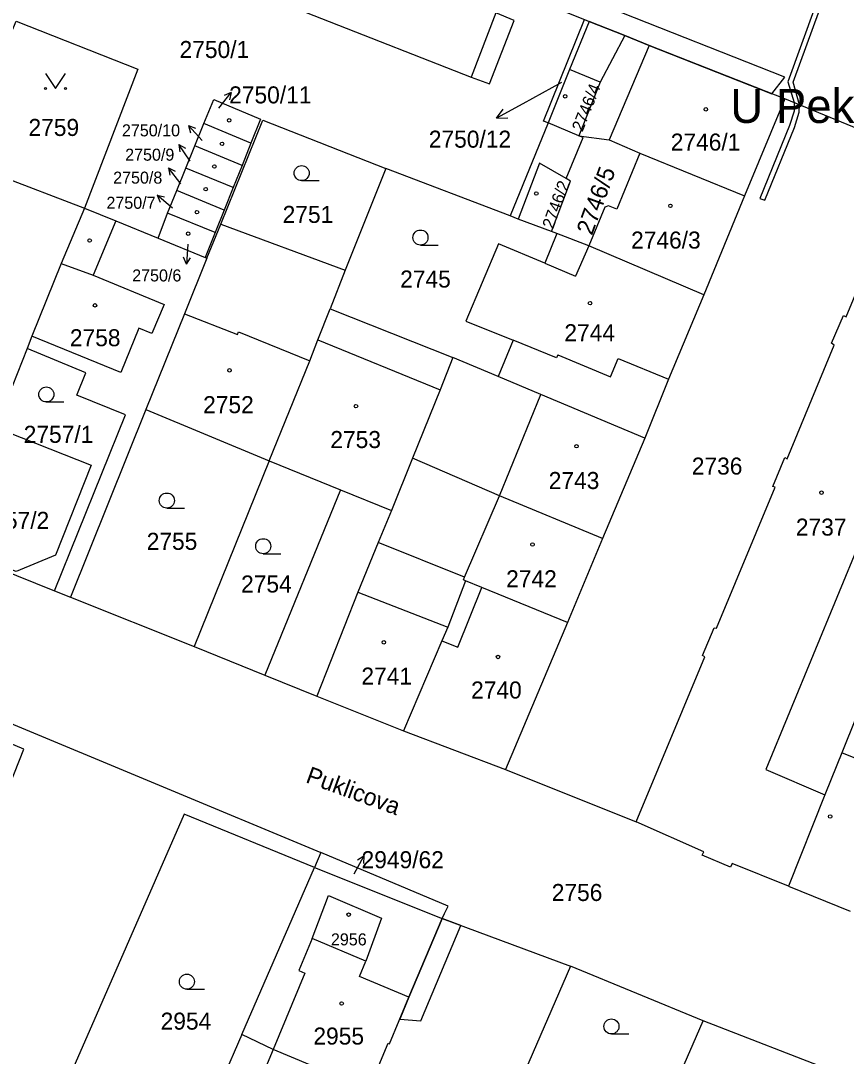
# Model space of a CAD drawing. Extents: x -756746 to -753363, y -1166406 to -1161727.
# Drawn here: x -755479.3 to -755396.9, y -1165166.2 to -1165062.9 of the extents above; entities that cross this region are included whole.
import ezdxf

# ---------------------------------------------------------------- set-up
doc = ezdxf.new("R2010")
doc.units = 0
for name, color, linetype in [('Hranice parcel', 7, 'Continuous'), ('Parcelní čísla', 7, 'Continuous'), ('Pop  PČ popisy', 7, 'Continuous'), ('Vnitřní kresba', 7, 'Continuous'), ('Věcná břemena k části', 7, 'Continuous'), ('Značky budov', 7, 'Continuous'), ('Značky kultur', 7, 'Continuous')]:
    doc.layers.add(name, color=color, linetype=linetype)

msp = doc.modelspace()

# ---------------------------------------------------------------- linework, layer by layer
at = {"layer": 'Hranice parcel'}
for p, q in [((-755423, -1165062.75), (-755422.54, -1165062.93)), ((-755418.97, -1165064.34), (-755422.54, -1165062.93)), ((-755403.01, -1165070.65), (-755407.02, -1165080.34)), ((-755390.06, -1165075.99), (-755403.01, -1165070.65)), ((-755461.9, -1165075.33), (-755461, -1165073.1)), ((-755456.3, -1165075.07), (-755461, -1165073.1)), ((-755426.65, -1165073.06), (-755430.43, -1165082.34)), ((-755423.57, -1165074.34), (-755426.65, -1165073.06)), ((-755462.8, -1165077.57), (-755461.9, -1165075.33)), ((-755457.19, -1165077.3), (-755461.9, -1165075.33)), ((-755456.3, -1165075.07), (-755457.19, -1165077.3)), ((-755485.52, -1165076.77), (-755472.93, -1165081.56)), ((-755417.48, -1165076.07), (-755407.02, -1165080.34)), ((-755463.7, -1165079.81), (-755462.8, -1165077.57)), ((-755458.09, -1165079.52), (-755462.8, -1165077.57)), ((-755457.19, -1165077.3), (-755458.09, -1165079.52)), ((-755442.84, -1165077.6), (-755446.89, -1165087.77)), ((-755430.43, -1165082.34), (-755442.84, -1165077.6)), ((-755464.62, -1165082.07), (-755463.7, -1165079.81)), ((-755458.97, -1165081.76), (-755463.7, -1165079.81)), ((-755458.09, -1165079.52), (-755458.97, -1165081.76)), ((-755407.02, -1165080.34), (-755411.1, -1165090.21)), ((-755465.57, -1165084.56), (-755464.62, -1165082.07)), ((-755459.89, -1165084.01), (-755464.62, -1165082.07)), ((-755458.97, -1165081.76), (-755459.89, -1165084.01)), ((-755460.7, -1165086.55), (-755459.32, -1165083.16)), ((-755459.32, -1165083.16), (-755446.89, -1165087.77)), ((-755459.89, -1165084.01), (-755460.86, -1165086.48)), ((-755425.77, -1165084.11), (-755426.3, -1165083.91)), ((-755422.58, -1165085.32), (-755425.77, -1165084.11)), ((-755465.57, -1165084.56), (-755460.86, -1165086.48)), ((-755411.1, -1165090.21), (-755422.58, -1165085.32)), ((-755460.86, -1165086.48), (-755460.7, -1165086.55)), ((-755446.89, -1165087.77), (-755448.39, -1165091.61)), ((-755448.39, -1165091.61), (-755436.15, -1165096.47)), ((-755478.65, -1165095.58), (-755480.15, -1165099.37)), ((-755431.61, -1165098.37), (-755436.15, -1165096.47)), ((-755466.79, -1165101.66), (-755474.3, -1165120.4)), ((-755466.79, -1165101.66), (-755454.48, -1165106.8)), ((-755417, -1165104.51), (-755421.2, -1165114.55)), ((-755454.48, -1165106.8), (-755461.98, -1165125.32)), ((-755533.87, -1165110.65), (-755449.32, -1165145.89)), ((-755421.2, -1165114.55), (-755424.69, -1165122.92)), ((-755486.66, -1165115.44), (-755475.9, -1165119.76)), ((-755475.9, -1165119.76), (-755474.3, -1165120.4)), ((-755474.3, -1165120.4), (-755461.98, -1165125.32)), ((-755424.69, -1165122.92), (-755430.88, -1165137.59)), ((-755461.98, -1165125.32), (-755454.93, -1165128.18)), ((-755454.93, -1165128.18), (-755449.74, -1165130.28)), ((-755449.74, -1165130.28), (-755441.09, -1165133.73)), ((-755441.09, -1165133.73), (-755430.88, -1165137.59)), ((-755430.88, -1165137.59), (-755417.86, -1165142.83)), ((-755399.01, -1165140.13), (-755402.65, -1165149.25)), ((-755449.32, -1165145.89), (-755449.95, -1165147.39)), ((-755457.21, -1165164.04), (-755449.95, -1165147.39)), ((-755449.95, -1165147.39), (-755437.22, -1165152.48)), ((-755402.65, -1165149.25), (-755396.5, -1165151.74)), ((-755437.22, -1165152.48), (-755424.42, -1165157.21)), ((-755444.82, -1165156.71), (-755450.19, -1165154.47)), ((-755424.42, -1165157.21), (-755432.45, -1165175.72)), ((-755411.15, -1165162.67), (-755424.42, -1165157.21)), ((-755415.73, -1165173.2), (-755411.15, -1165162.67)), ((-755397.96, -1165167.8), (-755411.15, -1165162.67)), ((-755457.21, -1165164.04), (-755464.12, -1165179.9))]:
    msp.add_line(p, q, dxfattribs=at)
for points in [[(-755475.67, -1165041.96), (-755476.7, -1165044.57), (-755478.49, -1165043.85), (-755480.98, -1165050.13), (-755479.17, -1165050.88), (-755464.23, -1165056.75), (-755449.27, -1165062.62), (-755434.32, -1165068.49), (-755432.5, -1165069.16), (-755430.02, -1165062.83), (-755431.85, -1165062.08), (-755430.89, -1165059.59)], [(-755483.3, -1165071.29), (-755479.74, -1165062.9), (-755467.6, -1165067.71), (-755472.93, -1165081.56)], [(-755426.65, -1165073.06), (-755427.11, -1165072.87), (-755423, -1165062.75)], [(-755422.54, -1165062.93), (-755424.5, -1165067.74), (-755426.65, -1165073.06)], [(-755418.97, -1165064.34), (-755421.43, -1165069), (-755423.57, -1165074.34)], [(-755403.01, -1165070.65), (-755416.55, -1165065.32), (-755418.97, -1165064.34)], [(-755461, -1165073.1), (-755460.02, -1165070.71), (-755455.34, -1165072.69), (-755456.3, -1165075.07)], [(-755459.32, -1165083.16), (-755455.11, -1165072.78), (-755442.84, -1165077.6)], [(-755426.3, -1165083.91), (-755424.39, -1165078.86), (-755424.84, -1165078.6), (-755423.15, -1165074.51), (-755423.57, -1165074.34)], [(-755423.57, -1165074.34), (-755420.56, -1165074.76), (-755417.48, -1165076.07)], [(-755417.86, -1165142.83), (-755411, -1165126.34), (-755411.23, -1165126.21), (-755410.06, -1165123.45), (-755409.82, -1165123.49), (-755403.96, -1165109.41), (-755404.21, -1165109.34), (-755403.02, -1165106.47), (-755402.78, -1165106.58), (-755398.07, -1165095.25), (-755398.35, -1165095.04), (-755397.15, -1165092.27), (-755396.9, -1165092.43), (-755390.06, -1165075.99)], [(-755417.48, -1165076.07), (-755419.77, -1165081.67), (-755420.6, -1165081.34), (-755420.99, -1165081.47), (-755422.58, -1165085.32)], [(-755472.93, -1165081.56), (-755475.24, -1165087.09), (-755478.17, -1165094.35), (-755478.65, -1165095.58)], [(-755472.93, -1165081.56), (-755469.79, -1165082.84), (-755465.57, -1165084.56)], [(-755374.75, -1165082.19), (-755378.47, -1165091.22), (-755379.15, -1165092.88), (-755384.7, -1165090.71), (-755383.94, -1165089.05), (-755384.71, -1165088.75), (-755392.99, -1165108.75), (-755391.31, -1165109.45), (-755393.77, -1165115.41), (-755395.45, -1165114.71), (-755404.92, -1165137.61), (-755399.01, -1165140.13)], [(-755426.3, -1165083.91), (-755429.63, -1165082.65), (-755430.43, -1165082.34)], [(-755425.77, -1165084.11), (-755426.98, -1165087.07), (-755431.58, -1165085.12), (-755434.85, -1165092.83), (-755430.13, -1165094.75), (-755431.61, -1165098.37)], [(-755460.7, -1165086.55), (-755462.94, -1165092.12), (-755466.79, -1165101.66)], [(-755411.1, -1165090.21), (-755414.63, -1165098.63), (-755417, -1165104.51)], [(-755454.48, -1165106.8), (-755450.44, -1165096.8), (-755449.62, -1165094.7), (-755448.39, -1165091.61)], [(-755475.9, -1165119.76), (-755468.83, -1165102.18), (-755473.69, -1165100.22), (-755472.79, -1165097.99), (-755478.65, -1165095.58)], [(-755436.15, -1165096.47), (-755437.43, -1165099.7), (-755440.17, -1165106.52)], [(-755417, -1165104.51), (-755427.35, -1165100.16), (-755431.61, -1165098.37)], [(-755481.98, -1165103.39), (-755472.26, -1165107.23), (-755475.81, -1165116.21), (-755479.74, -1165117.83), (-755486.53, -1165115.15)], [(-755454.48, -1165106.8), (-755447.37, -1165109.68), (-755454.93, -1165128.18)], [(-755440.17, -1165106.52), (-755442.28, -1165111.75), (-755443.59, -1165114.93)], [(-755421.2, -1165114.55), (-755431.49, -1165110.28), (-755440.17, -1165106.52)], [(-755443.59, -1165114.93), (-755445.62, -1165119.89), (-755449.74, -1165130.28)], [(-755434.9, -1165118.75), (-755435.07, -1165118.66), (-755434.98, -1165118.4), (-755443.59, -1165114.93)], [(-755434.9, -1165118.75), (-755436.66, -1165123.39), (-755437.24, -1165124.75), (-755441.09, -1165133.73)], [(-755424.69, -1165122.92), (-755433.26, -1165119.42), (-755434.9, -1165118.75)], [(-755394.53, -1165128.98), (-755397.31, -1165135.93), (-755397.82, -1165137.15), (-755399.01, -1165140.13)], [(-755449.95, -1165147.39), (-755462.96, -1165142.05), (-755477.22, -1165174.63)], [(-755402.65, -1165149.25), (-755408.26, -1165146.98), (-755408.43, -1165147.34), (-755411.26, -1165146.15), (-755411.11, -1165145.81), (-755417.86, -1165142.83)], [(-755437.22, -1165152.48), (-755436.97, -1165151.96), (-755436.62, -1165151.23), (-755449.32, -1165145.89)], [(-755450.19, -1165154.47), (-755448.56, -1165150.16), (-755443.28, -1165152.44), (-755444.82, -1165156.71)], [(-755444.55, -1165169.54), (-755442.61, -1165164.92), (-755442.48, -1165164.98), (-755440.53, -1165160.31), (-755437.22, -1165152.48)], [(-755444.55, -1165169.54), (-755454.1, -1165165.54), (-755457.21, -1165164.04)]]:
    msp.add_lwpolyline(points, dxfattribs=at)
at = {"layer": 'Pop  PČ popisy'}
for p, q in [((-755425.3, -1165069.01), (-755429.15, -1165071.15)), ((-755459.52, -1165071.59), (-755458.28, -1165070.01)), ((-755458.28, -1165070.01), (-755458.96, -1165070.33)), ((-755458.28, -1165070.01), (-755458.43, -1165070.74)), ((-755429.15, -1165071.15), (-755431.78, -1165072.6)), ((-755431.78, -1165072.6), (-755431.14, -1165071.68)), ((-755431.78, -1165072.6), (-755430.66, -1165072.56)), ((-755461.17, -1165074.83), (-755462.54, -1165073.31)), ((-755462.54, -1165073.31), (-755461.83, -1165073.59)), ((-755462.54, -1165073.31), (-755462.33, -1165074.05)), ((-755462.38, -1165076.87), (-755463.5, -1165075.2)), ((-755463.5, -1165075.2), (-755462.85, -1165075.57)), ((-755463.5, -1165075.2), (-755463.41, -1165075.95)), ((-755463.3, -1165079.13), (-755464.54, -1165077.55)), ((-755464.54, -1165077.55), (-755463.86, -1165077.87)), ((-755464.54, -1165077.55), (-755464.39, -1165078.28)), ((-755464.12, -1165081.56), (-755465.66, -1165080.27)), ((-755465.66, -1165080.27), (-755464.93, -1165080.44)), ((-755465.66, -1165080.27), (-755465.36, -1165080.96)), ((-755462.59, -1165085.15), (-755462.73, -1165087.16)), ((-755462.73, -1165087.16), (-755463.02, -1165086.46)), ((-755462.73, -1165087.16), (-755462.35, -1165086.51)), ((-755445.99, -1165148), (-755445.05, -1165146.23)), ((-755445.05, -1165146.23), (-755445.66, -1165146.66)), ((-755445.05, -1165146.23), (-755445.07, -1165146.98))]:
    msp.add_line(p, q, dxfattribs=at)
at = {"layer": 'Vnitřní kresba'}
for p, q in [((-755431.85, -1165062.08), (-755434.32, -1165068.49)), ((-755416.55, -1165065.32), (-755420.56, -1165074.76)), ((-755421.43, -1165069), (-755424.5, -1165067.74)), ((-755427.51, -1165077.06), (-755429.63, -1165082.65)), ((-755424.84, -1165078.6), (-755427.51, -1165077.06)), ((-755469.79, -1165082.84), (-755472.06, -1165088.26)), ((-755422.58, -1165085.32), (-755423.9, -1165088.35)), ((-755475.24, -1165087.09), (-755472.06, -1165088.26)), ((-755426.98, -1165087.07), (-755423.9, -1165088.35)), ((-755472.06, -1165088.26), (-755464.95, -1165091.19)), ((-755464.95, -1165091.19), (-755466.19, -1165094.08)), ((-755462.94, -1165092.12), (-755457.65, -1165094.19)), ((-755467.51, -1165093.55), (-755469.3, -1165097.96)), ((-755466.19, -1165094.08), (-755467.51, -1165093.55)), ((-755469.3, -1165097.96), (-755478.17, -1165094.35)), ((-755457.65, -1165094.19), (-755457.54, -1165093.91)), ((-755457.54, -1165093.91), (-755450.44, -1165096.8)), ((-755449.62, -1165094.7), (-755437.43, -1165099.7)), ((-755425.79, -1165096.51), (-755430.13, -1165094.75)), ((-755425.66, -1165096.2), (-755425.79, -1165096.51)), ((-755425.66, -1165096.2), (-755420.42, -1165098.41)), ((-755420.42, -1165098.41), (-755419.64, -1165096.56)), ((-755419.64, -1165096.56), (-755414.63, -1165098.63)), ((-755431.49, -1165110.28), (-755427.35, -1165100.16)), ((-755447.37, -1165109.68), (-755442.28, -1165111.75)), ((-755434.98, -1165118.4), (-755431.49, -1165110.28)), ((-755445.62, -1165119.89), (-755436.66, -1165123.39)), ((-755435.64, -1165125.39), (-755433.26, -1165119.42)), ((-755437.24, -1165124.75), (-755435.64, -1165125.39)), ((-755391.15, -1165138.42), (-755397.31, -1165135.93)), ((-755450.19, -1165154.47), (-755451.53, -1165157.67)), ((-755445.46, -1165158.24), (-755444.82, -1165156.71)), ((-755450.91, -1165157.93), (-755454.1, -1165165.54)), ((-755451.53, -1165157.67), (-755450.91, -1165157.93)), ((-755440.53, -1165160.31), (-755445.46, -1165158.24)), ((-755454.1, -1165165.54), (-755457.22, -1165172.98))]:
    msp.add_line(p, q, dxfattribs=at)
at = {"layer": 'Věcná břemena k části'}
for points in [[(-755404.3, -1165070.14), (-755403, -1165068.5), (-755455.61, -1165047.71), (-755455.61, -1165049.86), (-755454.37, -1165050.35), (-755454.23, -1165049.98), (-755452.12, -1165050.82), (-755452.29, -1165051.17), (-755445.78, -1165053.73), (-755439.59, -1165056.17), (-755439.46, -1165055.8), (-755437.37, -1165056.64), (-755437.52, -1165056.98), (-755430.89, -1165059.59), (-755423, -1165062.75), (-755422.54, -1165062.93), (-755418.97, -1165064.34), (-755416.55, -1165065.32)], [(-755435.34, -1165153.17), (-755437.22, -1165152.48), (-755440.53, -1165160.31), (-755441.45, -1165162.52), (-755439.36, -1165162.67)]]:
    msp.add_lwpolyline(points, close=True, dxfattribs=at)
for points in [[(-755399.97, -1165061.45), (-755402.71, -1165068.96), (-755402.09, -1165071.03), (-755402.07, -1165071.89), (-755402.53, -1165073.32), (-755405.49, -1165080.59), (-755405.02, -1165080.78), (-755402.06, -1165073.5), (-755401.57, -1165071.97), (-755401.54, -1165071.26), (-755402.19, -1165068.98), (-755399.53, -1165061.71)], [(-755483.29, -1165146.44), (-755478.97, -1165135.55), (-755484.78, -1165133.14)]]:
    msp.add_lwpolyline(points, dxfattribs=at)
at = {"layer": 'Značky budov'}
for centre in [(-755424.94, -1165070.4), (-755410.89, -1165071.71), (-755458.47, -1165072.8), (-755459.19, -1165075.14), (-755459.95, -1165077.41), (-755460.82, -1165079.67), (-755427.82, -1165080.1), (-755461.69, -1165081.96), (-755414.43, -1165081.34), (-755462.57, -1165084.12), (-755472.41, -1165084.8), (-755471.87, -1165091.27), (-755422.45, -1165091.05), (-755458.45, -1165097.76), (-755445.82, -1165101.33), (-755423.8, -1165105.33), (-755399.35, -1165109.96), (-755428.2, -1165115.14), (-755443.04, -1165124.9), (-755431.65, -1165126.36), (-755398.49, -1165142.28), (-755446.55, -1165152.08), (-755447.25, -1165160.95)]:
    msp.add_circle(centre, 0.175, dxfattribs=at)
at = {"layer": 'Značky kultur'}
for p, q in [((-755451.24, -1165078.82), (-755449.49, -1165078.82)), ((-755439.38, -1165085.25), (-755437.63, -1165085.25)), ((-755476.73, -1165100.91), (-755474.98, -1165100.91)), ((-755464.7, -1165111.5), (-755462.95, -1165111.5)), ((-755455.08, -1165116.06), (-755453.33, -1165116.06)), ((-755462.7, -1165159.52), (-755460.95, -1165159.52)), ((-755420.32, -1165163.99), (-755418.57, -1165163.99))]:
    msp.add_line(p, q, dxfattribs=at)
msp.add_lwpolyline([(-755476.82, -1165068.13), (-755475.82, -1165069.63), (-755474.82, -1165068.13)], dxfattribs=at)
for centre, radius in [((-755476.82, -1165069.63), 0.1), ((-755474.82, -1165069.63), 0.1), ((-755451.24, -1165078.07), 0.75), ((-755439.38, -1165084.5), 0.75), ((-755476.73, -1165100.16), 0.75), ((-755464.7, -1165110.75), 0.75), ((-755455.08, -1165115.31), 0.75), ((-755462.7, -1165158.77), 0.75), ((-755420.32, -1165163.24), 0.75)]:
    msp.add_circle(centre, radius, dxfattribs=at)

# ---------------------------------------------------------------- texts
at = {"layer": 'Parcelní čísla'}
for s, height, p in [('2750/1', 1.7, (-755463.43, -1165066.58)), ('2750/11', 1.7, (-755458.48, -1165071.11)), ('2759', 1.7, (-755478.51, -1165074.36)), ('2750/10', 1.2, (-755469.18, -1165074.4)), ('2750/12', 1.7, (-755438.55, -1165075.53)), ('2746/1', 1.7, (-755414.4, -1165075.82)), ('2750/9', 1.2, (-755468.86, -1165076.83)), ('2750/8', 1.2, (-755470.06, -1165079.12)), ('2750/7', 1.2, (-755470.73, -1165081.63)), ('2751', 1.7, (-755453.14, -1165083.04)), ('2746/3', 1.7, (-755418.36, -1165085.6)), ('2750/6', 1.2, (-755468.16, -1165088.88)), ('2745', 1.7, (-755441.41, -1165089.49)), ('2744', 1.7, (-755425.02, -1165094.85)), ('2758', 1.7, (-755474.38, -1165095.35)), ('2752', 1.7, (-755461.08, -1165102.03)), ('2757/1', 1.7, (-755478.99, -1165104.99)), ('2753', 1.7, (-755448.38, -1165105.51)), ('2736', 1.7, (-755412.3, -1165108.16)), ('2743', 1.7, (-755426.58, -1165109.6)), ('2757/2', 1.7, (-755483.39, -1165113.58)), ('2737', 1.7, (-755401.91, -1165114.25)), ('2755', 1.7, (-755466.71, -1165115.67)), ('2754', 1.7, (-755457.29, -1165119.93)), ('2742', 1.7, (-755430.83, -1165119.41)), ('2741', 1.7, (-755445.28, -1165129.12)), ('2740', 1.7, (-755434.33, -1165130.51)), ('2949/62', 1.7, (-755445.26, -1165147.45)), ('2756', 1.7, (-755426.28, -1165150.72)), ('2956', 1.2, (-755448.32, -1165155.15)), ('2954', 1.7, (-755465.32, -1165163.56)), ('2955', 1.7, (-755450.07, -1165165.05))]:
    msp.add_text(s, height=height, dxfattribs=at).set_placement(p)
for s, height, rotation, p in [('2746/4', 1.2, 68, (-755423.21, -1165074.01)), ('2746/5', 1.7, 70, (-755422.26, -1165084.36)), ('2746/2', 1.2, 70, (-755426.14, -1165083.71))]:
    msp.add_text(s, height=height, rotation=rotation, dxfattribs=at).set_placement(p)
at = {"layer": 'Pop  PČ popisy'}
msp.add_text('U Pekárenské', height=3.4, dxfattribs=at).set_placement((-755408.45, -1165073.06))
msp.add_text('Puklicova', height=1.7, rotation=340, dxfattribs=at).set_placement((-755450.93, -1165138.85))

doc.saveas('drawing.dxf')
